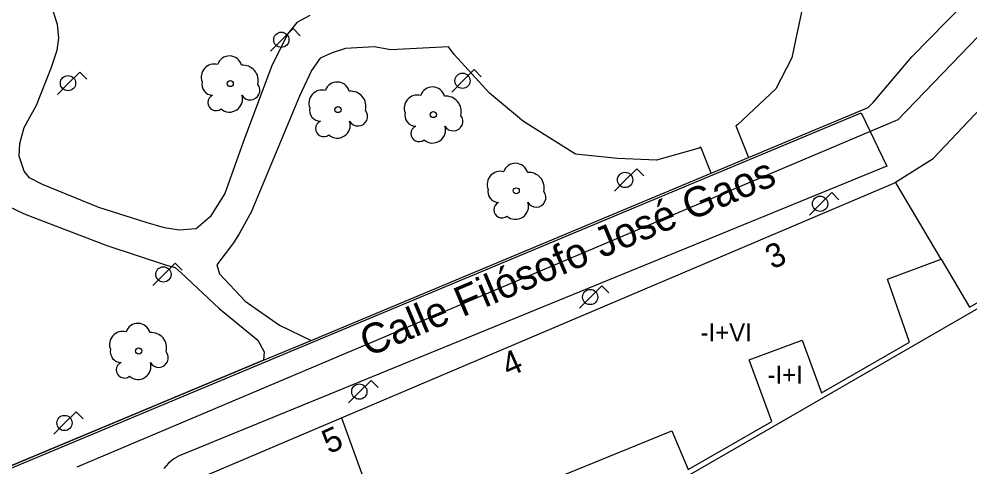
# Model space of a CAD drawing. Extents: x 282771 to 285132, y 4823109 to 4825496.
# Drawn here: x 284042.4 to 284121.7, y 4823581.6 to 4823619 of the extents above; entities that cross this region are included whole.
import ezdxf

# ---------------------------------------------------------------- set-up
doc = ezdxf.new("R2010")
doc.units = 0
for name, color, linetype in [('ACERA-BORDILLO', 7, 'Continuous'), ('ARBOL', 7, 'Continuous'), ('CALLE-EJE', 7, 'Continuous'), ('CALLE-TEXTO', 7, 'Continuous'), ('EDIFICIO', 7, 'Continuous'), ('FAROLA', 7, 'Continuous'), ('INTERIOR-EDIFICIO', 7, 'Continuous'), ('MEDIANERA', 7, 'Continuous'), ('NUM-PORTAL', 7, 'Continuous'), ('NUM-VADO', 7, 'Continuous'), ('PARQUE-JARDIN-AREA', 7, 'Continuous'), ('TXT-ALTURA-EDIFICIO', 7, 'Continuous'), ('ZONA-VERDE', 7, 'Continuous')]:
    doc.layers.add(name, color=color, linetype=linetype)

msp = doc.modelspace()

# ---------------------------------------------------------------- linework, layer by layer
at = {"layer": 'ACERA-BORDILLO'}
msp.add_lwpolyline([(284041.567, 4823581.483), (284112.639, 4823611.178), (284114.792, 4823606.726), (284055.738, 4823582.573), (284055.269, 4823582.319), (284054.832, 4823581.964), (284054.456, 4823581.516)], dxfattribs=at)
at = {"layer": 'ARBOL'}
for centre in [(284059.99, 4823613.607), (284068.979, 4823611.437), (284076.934, 4823611.024), (284083.854, 4823604.664), (284052.348, 4823591.315)]:
    msp.add_circle(centre, 0.255, dxfattribs=at)
for centre, radius, start, end in [((284059.92, 4823614.867), 1.038, 15.64228, 161.38435), ((284058.66, 4823614.137), 1.097, 75.4318, 200.55608), ((284061.05, 4823613.867), 1.272, 345.03273, 95.79925), ((284058.55, 4823613.567), 0.935, 168.59898, 268.13236), ((284061.66, 4823613.037), 0.797, 208.96246, 38.99103), ((284068.909, 4823612.697), 1.038, 15.64228, 161.38435), ((284076.864, 4823612.284), 1.038, 15.64228, 161.38435), ((284058.79, 4823612.017), 0.672, 113.73672, 309.4725), ((284059.93, 4823612.317), 1.086, 228.95447, 17.92796), ((284067.649, 4823611.967), 1.097, 75.4318, 200.55608), ((284070.039, 4823611.697), 1.272, 345.03273, 95.79925), ((284075.604, 4823611.554), 1.097, 75.4318, 200.55608), ((284077.994, 4823611.284), 1.272, 345.03273, 95.79925), ((284067.539, 4823611.397), 0.935, 168.59898, 268.13236), ((284070.649, 4823610.867), 0.797, 208.96246, 38.99103), ((284075.494, 4823610.984), 0.935, 168.59898, 268.13236), ((284078.604, 4823610.454), 0.797, 208.96246, 38.99103), ((284067.779, 4823609.847), 0.672, 113.73672, 309.4725), ((284068.919, 4823610.147), 1.086, 228.95447, 17.92796), ((284075.734, 4823609.434), 0.672, 113.73672, 309.4725), ((284076.874, 4823609.734), 1.086, 228.95447, 17.92796), ((284083.784, 4823605.924), 1.038, 15.64228, 161.38435), ((284082.524, 4823605.194), 1.097, 75.4318, 200.55608), ((284084.914, 4823604.924), 1.272, 345.03273, 95.79925), ((284082.414, 4823604.624), 0.935, 168.59898, 268.13236), ((284085.524, 4823604.094), 0.797, 208.96246, 38.99103), ((284082.654, 4823603.074), 0.672, 113.73672, 309.4725), ((284083.794, 4823603.374), 1.086, 228.95447, 17.92796), ((284052.278, 4823592.575), 1.038, 15.64228, 161.38435), ((284051.018, 4823591.845), 1.097, 75.4318, 200.55608), ((284053.408, 4823591.575), 1.272, 345.03273, 95.79925), ((284050.908, 4823591.275), 0.935, 168.59898, 268.13236), ((284054.018, 4823590.745), 0.797, 208.96246, 38.99103), ((284051.148, 4823589.725), 0.672, 113.73672, 309.4725), ((284052.288, 4823590.025), 1.086, 228.95447, 17.92796)]:
    msp.add_arc(centre, radius, start, end, dxfattribs=at)
at = {"layer": 'CALLE-EJE'}
msp.add_lwpolyline([(284151.528, 4823648.958), (284139.394, 4823631.395), (284131.391, 4823626.862), (284115.698, 4823610.569), (284047.182, 4823581.639)], dxfattribs=at)
at = {"layer": 'EDIFICIO'}
msp.add_lwpolyline([(284069.279, 4823585.729), (284115.298, 4823605.279), (284115.498, 4823605.399), (284118.658, 4823607.349), (284128.568, 4823617.849), (284134.808, 4823624.459), (284140.508, 4823627.759), (284150.498, 4823611.129), (284182.018, 4823558.699), (284121.938, 4823523.56), (284088.169, 4823503.81), (284084.349, 4823505.04), (284082.639, 4823509.72), (284070.949, 4823541.739), (284070.129, 4823543.989), (284056.839, 4823580.449), (284069.279, 4823585.729)], dxfattribs=at)
at = {"layer": 'FAROLA'}
for p, q in [((284065.229, 4823618.189), (284064.289, 4823617.259)), ((284065.819, 4823617.599), (284065.229, 4823618.189)), ((284064.289, 4823617.259), (284063.359, 4823616.319)), ((284080.349, 4823614.769), (284079.409, 4823613.839)), ((284080.939, 4823614.179), (284080.349, 4823614.769)), ((284047.429, 4823614.569), (284046.489, 4823613.639)), ((284048.019, 4823613.979), (284047.429, 4823614.569)), ((284046.489, 4823613.639), (284045.559, 4823612.699)), ((284079.409, 4823613.839), (284078.479, 4823612.899)), ((284093.919, 4823606.499), (284092.979, 4823605.569)), ((284094.509, 4823605.909), (284093.919, 4823606.499)), ((284092.979, 4823605.569), (284092.049, 4823604.629)), ((284110.187, 4823604.513), (284109.247, 4823603.583)), ((284110.777, 4823603.923), (284110.187, 4823604.513)), ((284109.247, 4823603.583), (284108.317, 4823602.643)), ((284055.389, 4823598.629), (284054.449, 4823597.699)), ((284055.979, 4823598.039), (284055.389, 4823598.629)), ((284054.449, 4823597.699), (284053.519, 4823596.759)), ((284091.004, 4823596.742), (284090.064, 4823595.812)), ((284091.594, 4823596.152), (284091.004, 4823596.742)), ((284090.064, 4823595.812), (284089.134, 4823594.872)), ((284071.738, 4823588.853), (284070.798, 4823587.923)), ((284072.328, 4823588.263), (284071.738, 4823588.853)), ((284070.798, 4823587.923), (284069.868, 4823586.983)), ((284047.137, 4823586.239), (284046.197, 4823585.309)), ((284047.727, 4823585.649), (284047.137, 4823586.239)), ((284046.197, 4823585.309), (284045.267, 4823584.369))]:
    msp.add_line(p, q, dxfattribs=at)
for centre in [(284064.249, 4823617.259), (284046.449, 4823613.639), (284079.369, 4823613.839), (284092.939, 4823605.569), (284109.207, 4823603.583), (284054.409, 4823597.699), (284090.024, 4823595.812), (284070.758, 4823587.923), (284046.157, 4823585.309)]:
    msp.add_circle(centre, 0.637, dxfattribs=at)
at = {"layer": 'INTERIOR-EDIFICIO'}
msp.add_lwpolyline([(284071.074, 4823568.654), (284069.284, 4823573.428), (284096.849, 4823584.649), (284098.199, 4823581.419), (284105.178, 4823585.439), (284103.298, 4823590.579), (284107.708, 4823592.209), (284109.318, 4823587.829), (284116.658, 4823592.059), (284114.848, 4823597.289), (284119.308, 4823598.959), (284121.678, 4823594.958), (284124.458, 4823596.559)], dxfattribs=at)
at = {"layer": 'MEDIANERA'}
for points in [[(284150.498, 4823611.129), (284142.738, 4823606.579), (284121.908, 4823594.569), (284109.468, 4823587.409), (284105.328, 4823585.029), (284098.412, 4823581.044), (284098.369, 4823581.019), (284090.119, 4823576.279)], [(284119.308, 4823598.959), (284115.498, 4823605.399)], [(284069.279, 4823585.729), (284073.139, 4823575.099), (284074.929, 4823570.149)]]:
    msp.add_lwpolyline(points, dxfattribs=at)
at = {"layer": 'PARQUE-JARDIN-AREA'}
msp.add_lwpolyline([(284041.481, 4823581.648), (284062.763, 4823590.537), (284066.735, 4823592.196), (284100.115, 4823606.137), (284103.232, 4823607.439), (284113.233, 4823611.615), (284113.633, 4823612.035), (284116.873, 4823615.825), (284121.303, 4823620.365), (284128.303, 4823627.435)], dxfattribs=at)
at = {"layer": 'ZONA-VERDE'}
for p, q in [((284107.973, 4823621.165), (284107.163, 4823617.215)), ((284045.562, 4823618.524), (284045.012, 4823620.264)), ((284116.873, 4823615.825), (284121.303, 4823620.365)), ((284065.546, 4823618.699), (284064.759, 4823617.724)), ((284066.632, 4823619.291), (284065.546, 4823618.699)), ((284045.692, 4823617.394), (284045.562, 4823618.524)), ((284045.532, 4823616.384), (284045.692, 4823617.394)), ((284064.759, 4823617.724), (284063.421, 4823615.038)), ((284107.163, 4823617.215), (284106.863, 4823615.755)), ((284045.062, 4823614.964), (284045.532, 4823616.384)), ((284069.603, 4823616.525), (284068.503, 4823616.155)), ((284072.003, 4823616.655), (284069.603, 4823616.525)), ((284073.383, 4823616.405), (284072.003, 4823616.655)), ((284078.193, 4823616.675), (284073.383, 4823616.405)), ((284078.673, 4823616.025), (284078.193, 4823616.675)), ((284067.503, 4823615.715), (284066.772, 4823614.705)), ((284068.503, 4823616.155), (284067.503, 4823615.715)), ((284081.623, 4823612.815), (284078.673, 4823616.025)), ((284106.863, 4823615.755), (284105.523, 4823613.165)), ((284113.633, 4823612.035), (284116.873, 4823615.825)), ((284043.812, 4823611.804), (284045.062, 4823614.964)), ((284063.421, 4823615.038), (284061.052, 4823608.724)), ((284066.772, 4823614.705), (284065.762, 4823612.554)), ((284065.762, 4823612.554), (284061.732, 4823602.894)), ((284084.472, 4823610.435), (284081.623, 4823612.815)), ((284042.802, 4823609.954), (284043.812, 4823611.804)), ((284103.232, 4823607.439), (284113.233, 4823611.615)), ((284113.233, 4823611.615), (284113.633, 4823612.035)), ((284042.442, 4823608.604), (284042.802, 4823609.954)), ((284088.802, 4823607.725), (284084.472, 4823610.435)), ((284102.183, 4823610.069), (284103.232, 4823607.439)), ((284042.362, 4823607.554), (284042.442, 4823608.604)), ((284061.052, 4823608.724), (284059.532, 4823604.454)), ((284042.802, 4823606.294), (284042.362, 4823607.554)), ((284092.312, 4823607.355), (284088.802, 4823607.725)), ((284099.126, 4823608.22), (284095.572, 4823607.215)), ((284099.253, 4823608.297), (284099.126, 4823608.22)), ((284100.115, 4823606.137), (284099.253, 4823608.297)), ((284095.572, 4823607.215), (284092.312, 4823607.355)), ((284043.242, 4823605.754), (284042.802, 4823606.294)), ((284066.735, 4823592.196), (284100.115, 4823606.137)), ((284044.322, 4823605.184), (284043.242, 4823605.754)), ((284049.032, 4823603.284), (284044.322, 4823605.184)), ((284059.532, 4823604.454), (284058.322, 4823602.494)), ((284040.672, 4823603.744), (284042.792, 4823602.734)), ((284052.982, 4823602.034), (284049.032, 4823603.284)), ((284061.732, 4823602.894), (284060.722, 4823601.074)), ((284042.792, 4823602.734), (284049.682, 4823600.094)), ((284054.502, 4823601.584), (284052.982, 4823602.034)), ((284058.322, 4823602.494), (284057.132, 4823601.504)), ((284055.732, 4823601.374), (284054.502, 4823601.584)), ((284057.132, 4823601.504), (284055.732, 4823601.374)), ((284060.722, 4823601.074), (284060.272, 4823600.334)), ((284049.682, 4823600.094), (284054.672, 4823598.464)), ((284060.272, 4823600.334), (284059.562, 4823599.415)), ((284059.562, 4823599.415), (284058.859, 4823598.503)), ((284054.672, 4823598.464), (284055.392, 4823598.284)), ((284055.392, 4823598.284), (284055.882, 4823597.824)), ((284058.859, 4823598.503), (284059.103, 4823597.732)), ((284055.882, 4823597.824), (284059.052, 4823594.844)), ((284059.103, 4823597.732), (284061.232, 4823595.454)), ((284059.052, 4823594.844), (284062.282, 4823592.224)), ((284061.232, 4823595.454), (284064.092, 4823593.474)), ((284064.092, 4823593.474), (284066.735, 4823592.196)), ((284062.282, 4823592.224), (284062.832, 4823591.244)), ((284062.832, 4823591.244), (284062.763, 4823590.537)), ((284062.763, 4823590.537), (284053.202, 4823586.544)), ((284053.202, 4823586.544), (284041.481, 4823581.648))]:
    msp.add_line(p, q, dxfattribs=at)
msp.add_lwpolyline([(284105.523, 4823613.165), (284102.323, 4823610.154), (284102.183, 4823610.069)], dxfattribs=at)

# ---------------------------------------------------------------- texts
at = {"layer": 'CALLE-TEXTO'}
msp.add_text('Calle Filósofo José Gaos', height=2.5, rotation=22.89116, dxfattribs=at).set_placement((284071.479, 4823590.787))
at = {"layer": 'NUM-PORTAL'}
for s, p in [('3', (284105.206, 4823598.088)), ('4', (284083.201, 4823589.102))]:
    msp.add_text(s, height=2, rotation=24.08004, dxfattribs=at).set_placement(p)
at = {"layer": 'NUM-VADO'}
msp.add_text('5', height=2, rotation=24.42062, dxfattribs=at).set_placement((284068.227, 4823582.693))
at = {"layer": 'TXT-ALTURA-EDIFICIO'}
for s, p in [('-I+VI', (284099.227, 4823592.109)), ('-I+I', (284104.825, 4823588.579))]:
    msp.add_text(s, height=1.5, rotation=0.00004, dxfattribs=at).set_placement(p)

doc.saveas('drawing.dxf')
